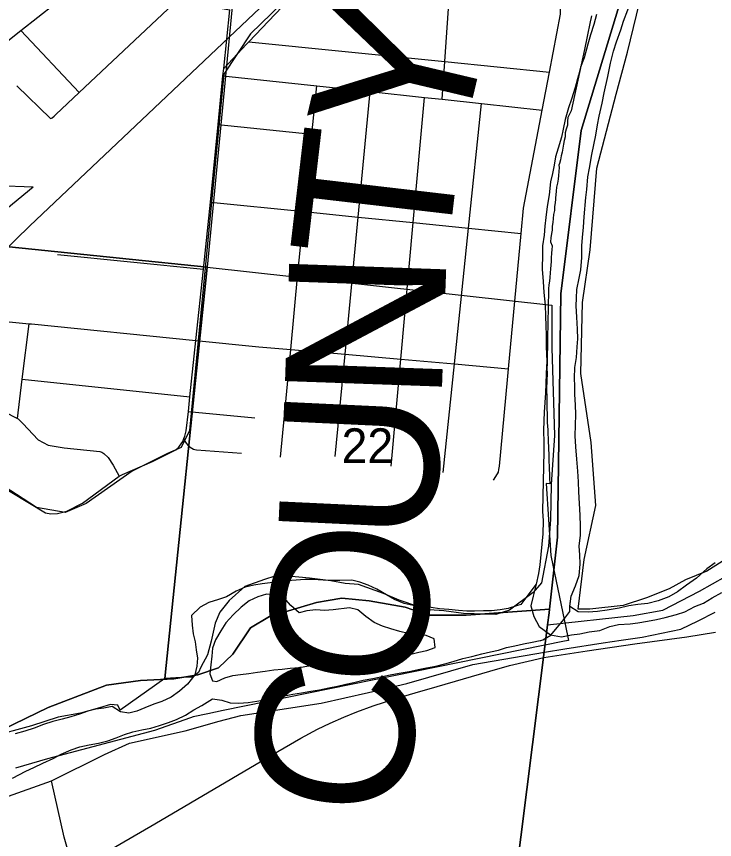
# Model space of a CAD drawing. Extents: x 0 to 34, y 0 to 22.
# Drawn here: x 5.7289 to 6.1496, y 18.3763 to 18.8726 of the extents above; entities that cross this region are included whole.
import ezdxf

# ---------------------------------------------------------------- set-up
doc = ezdxf.new("R2010")
doc.units = 0
for name, color, linetype in [('GM_X_City_Street', 7, 'Continuous'), ('GM_X_Corporation', 7, 'Continuous'), ('GM_X_County_Road', 7, 'Continuous'), ('GM_X_County_Text', 7, 'Continuous'), ('GM_X_Major_River', 7, 'Continuous'), ('GM_X_Rail_Line', 7, 'Continuous'), ('GM_X_Section', 7, 'Continuous'), ('GM_X_Section_Text', 7, 'Continuous'), ('GM_X_Township', 7, 'Continuous'), ('GM_X_US_Route', 7, 'Continuous'), ('SH_Cut_Line', 7, 'Continuous')]:
    doc.layers.add(name, color=color, linetype=linetype)

msp = doc.modelspace()

# ---------------------------------------------------------------- linework, layer by layer
at = {"layer": 'GM_X_City_Street'}
for p, q in [((5.73159, 18.86409), (5.76657, 18.82668)), ((5.72918, 18.83068), (5.74941, 18.81108)), ((5.85035, 18.8075), (5.90697, 18.80158)), ((5.70633, 18.77104), (5.73888, 18.7699)), ((5.75355, 18.72915), (5.84158, 18.72028)), ((5.73237, 18.65392), (5.83339, 18.64317)), ((5.83246, 18.63447), (5.87248, 18.63061))]:
    msp.add_line(p, q, dxfattribs=at)
for points in [[(6.01636, 18.59288), (6.01891, 18.59682), (6.01932, 18.59777), (6.01966, 18.59941), (6.01995, 18.60135), (6.0248, 18.65357), (6.02541, 18.66012), (6.03299, 18.7417), (6.03441, 18.75696), (6.04571, 18.81616), (6.05009, 18.83909), (6.05677, 18.87404), (6.05683, 18.87689), (6.05634, 18.88089), (6.05607, 18.88297), (6.05029, 18.92719), (6.04454, 18.9711), (6.04118, 18.99684), (6.04916, 19.00693)], [(5.85382, 18.84121), (5.86759, 18.8558), (5.869, 18.85729), (5.88481, 18.87405), (5.90683, 18.89738), (5.91271, 18.9036), (5.94945, 18.93794), (5.9898, 18.97567), (5.99922, 18.98447), (6.01282, 18.99719), (6.01377, 18.99777), (6.01464, 18.9981), (6.01558, 18.99832), (6.01676, 18.99846), (6.01811, 18.9985), (6.01962, 18.99843), (6.04118, 18.99684)], [(5.9854, 18.82264), (5.987, 18.84543), (5.99007, 18.88934), (5.99314, 18.93328)], [(5.74941, 18.81108), (5.74999, 18.81122), (5.75044, 18.81149), (5.75158, 18.8125), (5.75262, 18.81354), (5.76657, 18.82668), (5.83364, 18.88985), (5.83417, 18.89015), (5.83478, 18.8904), (5.8357, 18.89047), (5.83638, 18.89039), (5.83688, 18.89027), (5.83723, 18.89011), (5.85112, 18.87772), (5.85156, 18.87752), (5.8575, 18.87651)], [(5.71523, 18.59188), (5.74628, 18.5732), (5.74948, 18.57257), (5.75366, 18.57286), (5.75918, 18.57427), (5.76875, 18.57901), (5.7907, 18.59535), (5.79276, 18.59638), (5.81094, 18.60415), (5.82486, 18.61132), (5.82654, 18.61271), (5.82723, 18.61355), (5.82909, 18.61633), (5.82977, 18.61808), (5.83029, 18.61943), (5.83121, 18.62272), (5.83246, 18.63447), (5.83339, 18.64317), (5.83701, 18.67726), (5.84158, 18.72028), (5.84587, 18.76066), (5.85035, 18.8075), (5.85316, 18.83685), (5.85382, 18.84121), (5.8575, 18.87651)], [(5.869, 18.85729), (5.987, 18.84543), (6.05009, 18.83909)], [(5.85316, 18.83685), (5.90989, 18.83075), (5.942, 18.8273), (5.97482, 18.82378), (5.9854, 18.82264), (6.00921, 18.82008), (6.04571, 18.81616)], [(5.88807, 18.60674), (5.89421, 18.67179), (5.89856, 18.7178), (5.90228, 18.75494), (5.90697, 18.80158), (5.90989, 18.83075)], [(5.92103, 18.6072), (5.92691, 18.66893), (5.93479, 18.75163), (5.942, 18.8273)], [(5.9548, 18.60137), (5.96062, 18.66599), (5.96802, 18.74827), (5.97482, 18.82378)], [(5.98616, 18.5975), (5.99295, 18.66306), (6.00142, 18.74489), (6.00921, 18.82008)], [(5.6469, 18.75456), (5.6375, 18.72186), (5.63739, 18.72051), (5.63763, 18.71939), (5.63846, 18.7175), (5.63918, 18.71671), (5.64154, 18.71507), (5.64302, 18.71453), (5.64661, 18.71408), (5.6591, 18.71344), (5.66518, 18.71427), (5.66975, 18.71569), (5.67288, 18.71678), (5.6751, 18.71786), (5.68299, 18.72396), (5.73888, 18.7699)], [(5.84587, 18.76066), (5.90228, 18.75494), (5.93479, 18.75163), (5.96802, 18.74827), (6.00142, 18.74489), (6.03299, 18.7417)], [(5.70418, 18.68687), (5.70699, 18.68879), (5.70858, 18.68969), (5.70931, 18.68986), (5.71013, 18.68995), (5.73642, 18.68732), (5.73792, 18.68717), (5.83701, 18.67726), (5.8749, 18.67347), (5.89421, 18.67179), (5.92691, 18.66893), (5.96062, 18.66599), (5.99295, 18.66306), (6.02541, 18.66012)], [(5.72949, 18.63014), (5.73237, 18.65392), (5.73642, 18.68732)], [(5.6819, 18.65448), (5.72949, 18.63014), (5.72986, 18.62994), (5.73265, 18.62723), (5.74191, 18.61735), (5.7479, 18.614), (5.75752, 18.61247), (5.77906, 18.61032), (5.78037, 18.60988), (5.78153, 18.60911), (5.78409, 18.60655), (5.78722, 18.60198), (5.7907, 18.59535)], [(5.82977, 18.61808), (5.83037, 18.61657), (5.83106, 18.61532), (5.83214, 18.614), (5.83366, 18.6128), (5.83548, 18.61173), (5.83642, 18.61138), (5.83741, 18.6112), (5.86445, 18.60931)]]:
    msp.add_lwpolyline(points, dxfattribs=at)
at = {"layer": 'GM_X_Corporation'}
for points in [[(6.17849, 18.96673), (6.13001, 18.94753), (6.09826, 18.89926), (6.06917, 18.80384), (6.057, 18.70539), (6.05491, 18.55866), (6.0502, 18.51523), (6.04996, 18.51304), (6.04904, 18.50573), (6.10059, 18.51138), (6.11839, 18.51456), (6.14063, 18.52601), (6.16415, 18.53935)], [(5.67953, 18.42277), (5.74797, 18.45594), (5.78313, 18.46926), (5.80353, 18.47223), (5.82369, 18.47312), (5.83819, 18.47551), (5.85067, 18.47987), (5.85927, 18.48795), (5.87003, 18.50394), (5.88145, 18.5108), (5.90981, 18.51921), (5.91677, 18.52038), (5.92508, 18.52177), (5.94155, 18.5203), (5.95635, 18.51764), (5.96326, 18.5164), (5.97696, 18.5116), (5.99994, 18.51164), (6.0502, 18.51523), (6.05491, 18.55866), (6.057, 18.70539), (6.06917, 18.80384), (6.09826, 18.89926)], [(6.16573, 18.55118), (6.14505, 18.53811), (6.13221, 18.53287), (6.12222, 18.5274), (6.10867, 18.52193), (6.09464, 18.51741), (6.07443, 18.51527), (6.06741, 18.51521), (6.07102, 18.54516), (6.07808, 18.57768), (6.07532, 18.61572), (6.06909, 18.65722), (6.07013, 18.7001), (6.07463, 18.73191), (6.07878, 18.78102), (6.09036, 18.82572), (6.0971, 18.85113), (6.10436, 18.88079)], [(6.07549, 18.87293), (6.07529, 18.872), (6.07473, 18.8694), (6.07285, 18.86058), (6.07116, 18.85271), (6.06918, 18.84345), (6.06621, 18.82956), (6.06521, 18.82491), (6.06323, 18.81566), (6.06127, 18.81168), (6.06099, 18.80951), (6.06109, 18.80708), (6.06015, 18.80468), (6.05955, 18.80249), (6.05956, 18.8001), (6.05897, 18.79775), (6.05863, 18.7955), (6.05823, 18.79315), (6.05774, 18.79072), (6.05712, 18.78849), (6.05675, 18.78619), (6.05624, 18.78388), (6.05569, 18.78294), (6.05596, 18.78144), (6.05583, 18.7792), (6.05554, 18.77674), (6.05537, 18.77448), (6.05508, 18.77204), (6.05448, 18.76968), (6.05425, 18.76727), (6.05404, 18.76499), (6.05384, 18.76328), (6.05374, 18.76244), (6.05364, 18.76011), (6.05322, 18.75792), (6.05314, 18.75552), (6.05267, 18.75319), (6.05238, 18.75077), (6.0521, 18.7483), (6.05184, 18.7461), (6.05168, 18.7438), (6.05134, 18.74176), (6.05101, 18.73917), (6.05073, 18.73673), (6.05169, 18.73427), (6.05154, 18.73195), (6.05142, 18.73008), (6.0514, 18.72971), (6.05124, 18.72734), (6.05108, 18.72485), (6.05094, 18.72266), (6.05079, 18.72037), (6.05063, 18.71797), (6.05037, 18.7152), (6.05012, 18.713), (6.04986, 18.71069), (6.0496, 18.70838), (6.04953, 18.70608), (6.04948, 18.70348), (6.04943, 18.70116), (6.04938, 18.69898), (6.04933, 18.69652), (6.04928, 18.6941), (6.04922, 18.69125), (6.04918, 18.68926), (6.04912, 18.68679), (6.04907, 18.68443), (6.04903, 18.68198), (6.04899, 18.67965), (6.04894, 18.67717), (6.04893, 18.6762), (6.0489, 18.67493), (6.04886, 18.67235), (6.04881, 18.66985), (6.04877, 18.66755), (6.04872, 18.66508), (6.04871, 18.66452), (6.0487, 18.66384), (6.04868, 18.66289), (6.04864, 18.66042), (6.04874, 18.65731), (6.04867, 18.65588), (6.0486, 18.65446), (6.04846, 18.65162), (6.04841, 18.64925), (6.04858, 18.64114), (6.04885, 18.62778), (6.04904, 18.62544), (6.04913, 18.6234), (6.04925, 18.62075), (6.04934, 18.61828), (6.04937, 18.61736), (6.04942, 18.61586), (6.04951, 18.61331), (6.04958, 18.61125), (6.04966, 18.60896), (6.04974, 18.6066), (6.04983, 18.60395), (6.04991, 18.60164), (6.04998, 18.59945), (6.05007, 18.59685), (6.05015, 18.59439), (6.05027, 18.59082), (6.04812, 18.59103), (6.04813, 18.59094), (6.05106, 18.54745), (6.06125, 18.49825), (6.06165, 18.49631), (6.05924, 18.49582), (5.85352, 18.45406), (5.84412, 18.45201), (5.83538, 18.4502), (5.83377, 18.44964), (5.81213, 18.44203), (5.74764, 18.42498), (5.7476, 18.42486), (5.72835, 18.41937)], [(5.93092, 17.56818), (6.04699, 18.48945), (6.04904, 18.50573), (6.04996, 18.51304), (6.0502, 18.51523), (5.99994, 18.51164), (5.97696, 18.5116), (5.96326, 18.5164), (5.95635, 18.51764), (5.94155, 18.5203), (5.92508, 18.52177), (5.91677, 18.52038), (5.90981, 18.51921), (5.88145, 18.5108), (5.87003, 18.50394), (5.85927, 18.48795), (5.85067, 18.47987), (5.83819, 18.47551), (5.82369, 18.47312), (5.80353, 18.47223), (5.78313, 18.46926), (5.74797, 18.45594), (5.67953, 18.42277)]]:
    msp.add_lwpolyline(points, dxfattribs=at)
at = {"layer": 'GM_X_County_Road'}
for points in [[(6.0471, 18.48918), (6.05946, 18.49119), (6.08252, 18.49496), (6.09336, 18.4964), (6.10602, 18.49839), (6.12942, 18.50318), (6.13972, 18.50806), (6.15002, 18.51339)], [(5.4897, 18.28181), (5.51925, 18.29438), (5.56382, 18.30791), (5.58429, 18.31443), (5.60924, 18.32503), (5.63253, 18.33775), (5.65511, 18.35221), (5.68373, 18.37317), (5.69052, 18.37889), (5.70296, 18.39056), (5.71109, 18.39663), (5.72127, 18.40132), (5.75, 18.41163), (5.78192, 18.42757), (5.79708, 18.43441), (5.83048, 18.44176), (5.85114, 18.44771), (5.86413, 18.45099), (5.91252, 18.45854), (5.94115, 18.46486), (5.96426, 18.47036), (6.00403, 18.48173), (6.0471, 18.48918)], [(5.77056, 18.33261), (5.75767, 18.3776), (5.75, 18.41163)]]:
    msp.add_lwpolyline(points, dxfattribs=at)
at = {"layer": 'GM_X_Major_River'}
for points in [[(6.09047, 18.85725), (6.0931, 18.86461), (6.09473, 18.86971), (6.09734, 18.8765), (6.09935, 18.8816), (6.10193, 18.88649), (6.10532, 18.89403), (6.10794, 18.90101), (6.11014, 18.90629), (6.11296, 18.91345), (6.11538, 18.92006), (6.11854, 18.9257), (6.12285, 18.93208), (6.12906, 18.93822), (6.13541, 18.94209), (6.1404, 18.94446), (6.14633, 18.94681), (6.15323, 18.9499)], [(6.07849, 18.87385), (6.07684, 18.8678), (6.07481, 18.86157), (6.07335, 18.85589), (6.07109, 18.84757), (6.06888, 18.8421), (6.06763, 18.83718), (6.06557, 18.82981), (6.06352, 18.82263), (6.0617, 18.81753), (6.05965, 18.81053), (6.05838, 18.80466), (6.05732, 18.79974), (6.05547, 18.79313), (6.05384, 18.78802), (6.05297, 18.78291), (6.05191, 18.77799), (6.05085, 18.77287), (6.04992, 18.76509), (6.04882, 18.75808), (6.04791, 18.75145), (6.04742, 18.74613), (6.04692, 18.74063), (6.04602, 18.73418), (6.04591, 18.72924), (6.04571, 18.7203), (6.04631, 18.71268), (6.04673, 18.70621), (6.04752, 18.69859), (6.04775, 18.69212), (6.048, 18.68584), (6.04807, 18.6807), (6.0481, 18.67328), (6.04848, 18.66472), (6.04813, 18.65731), (6.04799, 18.65104), (6.04769, 18.64572), (6.04737, 18.63983), (6.04686, 18.63395), (6.04675, 18.629), (6.04662, 18.62273), (6.04666, 18.61588), (6.04672, 18.61018), (6.04593, 18.57425), (6.04638, 18.56854), (6.0462, 18.56055), (6.0455, 18.55429), (6.04428, 18.54196), (6.04359, 18.53665), (6.04212, 18.53021)], [(6.15002, 18.54302), (6.14501, 18.53951), (6.13882, 18.53393), (6.13265, 18.52968), (6.12725, 18.52561), (6.12206, 18.52267), (6.11574, 18.52014), (6.10944, 18.51856), (6.10335, 18.51792), (6.09802, 18.51727), (6.0921, 18.51568), (6.08487, 18.5145), (6.07916, 18.51386), (6.07345, 18.5134), (6.06738, 18.51353), (6.06233, 18.51686), (6.06322, 18.52293), (6.06583, 18.52934), (6.06805, 18.53557), (6.06858, 18.54222), (6.06852, 18.54792), (6.06806, 18.55307), (6.06877, 18.55971), (6.06889, 18.56522), (6.06866, 18.57188), (6.06783, 18.58597), (6.06758, 18.59206), (6.06715, 18.59835), (6.06655, 18.60559), (6.06595, 18.61301), (6.06572, 18.61968), (6.066, 18.6326), (6.06575, 18.63831), (6.06551, 18.64459), (6.06543, 18.64973), (6.06515, 18.65449), (6.06548, 18.66095), (6.06638, 18.66701), (6.0669, 18.67347), (6.06719, 18.67822), (6.06694, 18.68393), (6.06672, 18.69135), (6.0663, 18.69801), (6.0664, 18.70276), (6.0667, 18.70789), (6.06799, 18.71471), (6.06905, 18.71982), (6.06959, 18.72723), (6.06975, 18.73426), (6.07005, 18.73939), (6.07056, 18.74547), (6.07108, 18.75173), (6.07209, 18.7635), (6.07258, 18.76824), (6.07331, 18.77583), (6.07419, 18.78114), (6.07569, 18.78929), (6.07696, 18.79516), (6.07804, 18.80103), (6.07913, 18.80728), (6.08019, 18.81239), (6.08188, 18.82035), (6.08315, 18.82659), (6.08527, 18.83644), (6.08696, 18.84439), (6.08864, 18.85158), (6.09047, 18.85725)], [(6.06236, 18.51705), (6.06322, 18.52293), (6.06583, 18.52934), (6.06805, 18.53557), (6.06858, 18.54222), (6.06852, 18.54792), (6.06806, 18.55307), (6.06877, 18.55971), (6.06889, 18.56522), (6.06866, 18.57188), (6.06783, 18.58597), (6.06758, 18.59206), (6.06715, 18.59835), (6.06655, 18.60559), (6.06595, 18.61301), (6.06572, 18.61968), (6.066, 18.6326), (6.06575, 18.63831), (6.06551, 18.64459), (6.06543, 18.64973), (6.06515, 18.65449), (6.06548, 18.66095), (6.06638, 18.66701), (6.0669, 18.67347), (6.06719, 18.67822), (6.06694, 18.68393), (6.06672, 18.69135), (6.0663, 18.69801), (6.0664, 18.70276), (6.0667, 18.70789), (6.06799, 18.71471), (6.06905, 18.71982), (6.06959, 18.72723), (6.06975, 18.73426), (6.07005, 18.73939), (6.07056, 18.74547), (6.07108, 18.75173), (6.07209, 18.7635), (6.07258, 18.76824), (6.07331, 18.77583), (6.07419, 18.78114), (6.07569, 18.78929), (6.07696, 18.79516), (6.07804, 18.80103), (6.07913, 18.80728), (6.08019, 18.81239), (6.08188, 18.82035), (6.08315, 18.82659), (6.08527, 18.83644), (6.08696, 18.84439), (6.08864, 18.85158), (6.09047, 18.85725)], [(6.03285, 18.5179), (6.03036, 18.51721), (6.0252, 18.51564), (6.02043, 18.51482), (6.01529, 18.51419), (6.01036, 18.51414), (6.00504, 18.5139), (6.0003, 18.51403), (5.99538, 18.51435), (5.98951, 18.51489), (5.98384, 18.51542), (5.97893, 18.51613), (5.97344, 18.51647), (5.96796, 18.51738), (5.9625, 18.51866), (5.95669, 18.5211), (5.95183, 18.52389), (5.94605, 18.52728), (5.94081, 18.52971), (5.93593, 18.53155), (5.93103, 18.53263), (5.92381, 18.53245), (5.91869, 18.5324), (5.91377, 18.53272), (5.90771, 18.53307), (5.90259, 18.53302), (5.89745, 18.53259), (5.89195, 18.53236), (5.887, 18.53192), (5.88186, 18.53111), (5.87691, 18.53048), (5.87195, 18.52967), (5.8668, 18.52847), (5.86123, 18.52596), (5.85544, 18.5227), (5.85065, 18.52093), (5.84491, 18.51918), (5.83952, 18.51647), (5.83444, 18.51129), (5.83485, 18.50557), (5.83546, 18.50023), (5.83665, 18.49545), (5.83727, 18.49068), (5.83789, 18.48572), (5.83756, 18.48078), (5.83646, 18.47549), (5.83194, 18.46991), (5.82708, 18.46567), (5.82205, 18.46219), (5.81647, 18.45949), (5.81168, 18.45791), (5.80631, 18.45558), (5.80132, 18.45362), (5.79654, 18.45242), (5.79164, 18.45332), (5.7866, 18.45649), (5.78145, 18.45549), (5.7767, 18.45486), (5.77192, 18.45366), (5.76694, 18.45189), (5.76158, 18.45032), (5.75642, 18.44894), (5.75088, 18.44738), (5.74514, 18.44564), (5.73957, 18.4435), (5.73383, 18.44157), (5.72809, 18.44001)], [(6.04212, 18.53021), (6.03651, 18.52277), (6.03285, 18.5179)], [(6.04212, 18.53021), (6.04026, 18.52302), (6.03899, 18.51715), (6.04075, 18.51084), (6.04403, 18.50469), (6.05075, 18.49961), (6.05737, 18.49852), (6.06347, 18.49972), (6.06842, 18.50038), (6.07414, 18.5016), (6.08042, 18.50223), (6.08655, 18.50477), (6.0917, 18.50599), (6.09873, 18.50642), (6.10349, 18.50689), (6.10921, 18.50791), (6.11473, 18.50894), (6.11989, 18.51017), (6.12676, 18.51193), (6.13173, 18.51354), (6.13768, 18.51684), (6.14304, 18.51882), (6.14823, 18.52194), (6.154, 18.52525)], [(5.94849, 18.47969), (5.95191, 18.47997), (5.95691, 18.48212), (5.96174, 18.48522), (5.96656, 18.48794), (5.97134, 18.48934), (5.97629, 18.49015), (5.98128, 18.49211), (5.98067, 18.49726), (5.97579, 18.49929), (5.97069, 18.5), (5.96502, 18.50053), (5.95993, 18.50162), (5.95447, 18.50329), (5.9494, 18.50495), (5.94453, 18.50717), (5.93951, 18.51073), (5.9347, 18.51485), (5.9296, 18.51594), (5.91971, 18.51469), (5.91458, 18.51445), (5.90928, 18.51478), (5.90395, 18.51416), (5.89917, 18.51296), (5.89418, 18.51747), (5.88976, 18.52234), (5.8845, 18.524), (5.87957, 18.52414), (5.87441, 18.52257), (5.86922, 18.52023), (5.86437, 18.51637), (5.85949, 18.51175), (5.85499, 18.50693), (5.85201, 18.50207), (5.84882, 18.49664), (5.84697, 18.49156), (5.84665, 18.48681), (5.84593, 18.48151), (5.8454, 18.4762), (5.84698, 18.47197)], [(6.04494, 18.49628), (6.04615, 18.49662), (6.05105, 18.49957), (6.05889, 18.50904), (6.06249, 18.51378), (6.06236, 18.51705)], [(5.72639, 18.41325), (5.73447, 18.41741), (5.73928, 18.41975), (5.74466, 18.42226), (5.751, 18.42513), (5.75582, 18.42767), (5.76177, 18.43036), (5.76713, 18.43211), (5.77267, 18.43329), (5.77839, 18.43447), (5.78393, 18.43584), (5.78891, 18.43761), (5.7939, 18.43957), (5.79907, 18.44114), (5.80442, 18.44251), (5.80976, 18.44351), (5.81511, 18.44508), (5.82047, 18.44683), (5.82527, 18.4486), (5.83084, 18.45131), (5.83586, 18.4544), (5.84068, 18.45712), (5.84705, 18.46113), (5.85272, 18.46022), (5.85761, 18.45876), (5.86291, 18.45842), (5.86861, 18.45884), (5.87376, 18.45965), (5.87929, 18.46064), (5.88463, 18.46183), (5.89035, 18.46301), (5.8955, 18.46382), (5.90065, 18.46482), (5.90637, 18.46581), (5.91151, 18.46662), (5.91724, 18.46779), (5.92239, 18.46879), (5.92735, 18.46999), (5.93231, 18.471), (5.93785, 18.47237), (5.94357, 18.47336), (5.94929, 18.47453), (5.95521, 18.4757), (5.96074, 18.47669), (5.9655, 18.47752), (5.97104, 18.4787), (5.976, 18.4797), (5.98172, 18.48088), (5.98707, 18.48226), (5.99204, 18.48364), (5.99797, 18.48538), (6.00332, 18.48657), (6.00943, 18.48831), (6.01459, 18.4895), (6.01936, 18.49051), (6.02434, 18.49209), (6.0293, 18.49309), (6.03445, 18.49428), (6.03979, 18.49528), (6.04456, 18.49629), (6.04494, 18.49628)], [(5.84698, 18.47197), (5.84963, 18.47152), (5.85443, 18.47386), (5.85922, 18.47525), (5.86397, 18.4757), (5.86892, 18.47632), (5.87406, 18.47713), (5.87882, 18.47777), (5.88397, 18.47858), (5.8891, 18.47901), (5.89386, 18.47964), (5.89919, 18.48007), (5.90509, 18.48105), (5.91082, 18.48223), (5.91616, 18.48341), (5.92149, 18.48403), (5.92661, 18.48408), (5.93173, 18.48375), (5.93738, 18.48246), (5.94714, 18.47877), (5.94849, 18.47969)]]:
    msp.add_lwpolyline(points, dxfattribs=at)
at = {"layer": 'GM_X_Rail_Line'}
for points in [[(6.07608, 19.05833), (6.06247, 19.04861), (6.02868, 19.01611), (5.86984, 18.86205), (5.85395, 18.83778), (5.83308, 18.62298), (5.82814, 18.61273), (5.81987, 18.60909), (5.79855, 18.59837), (5.77094, 18.5789), (5.75831, 18.57342), (5.74103, 18.57641), (5.68961, 18.60972), (5.64158, 18.62487), (5.61906, 18.6163), (5.58275, 18.58812), (5.53295, 18.54164), (5.5094, 18.52193), (5.4946, 18.5105), (5.48288, 18.50675)], [(5.48288, 18.50675), (5.50163, 18.52137), (5.54867, 18.56522), (5.60023, 18.61487), (5.65951, 18.67097), (5.73685, 18.74642), (5.92824, 18.92761), (6.04101, 19.03464), (6.05867, 19.05118)], [(6.0467, 18.48601), (6.07293, 18.49008), (6.10155, 18.49428), (6.13301, 18.49856), (6.15021, 18.50122)], [(5.76998, 18.36113), (5.81217, 18.38575), (5.88014, 18.42564), (5.90028, 18.43734), (5.91035, 18.44277), (5.91792, 18.44638), (5.92613, 18.45003), (5.93406, 18.45332), (5.94386, 18.45693), (5.95754, 18.46129), (5.9692, 18.4647), (5.9824, 18.46851), (6.01424, 18.47786), (6.0261, 18.48112), (6.03732, 18.48381), (6.0467, 18.48601)]]:
    msp.add_lwpolyline(points, dxfattribs=at)
at = {"layer": 'GM_X_Section'}
for points in [[(5.89121, 19.21561), (5.84378, 18.72135), (5.33863, 18.77335), (5.38535, 19.26971)], [(5.84378, 18.72135), (6.05149, 18.69848), (6.05148, 18.69124), (6.05148, 18.67268), (6.05326, 18.61981), (6.05116, 18.59031), (6.05073, 18.5693), (6.04946, 18.55323), (6.04542, 18.53115), (6.04038, 18.52519), (6.02615, 18.5145), (6.01777, 18.51201), (5.99834, 18.51264), (5.98656, 18.51416), (5.97787, 18.51471), (5.97071, 18.51674), (5.95961, 18.52057), (5.95004, 18.52455), (5.935, 18.52996), (5.92706, 18.53069), (5.91838, 18.53219), (5.90553, 18.53377), (5.89268, 18.53517), (5.88454, 18.53514), (5.87844, 18.53299), (5.86661, 18.52887), (5.85716, 18.52035), (5.85153, 18.51346), (5.84855, 18.5067), (5.84626, 18.49595), (5.84401, 18.48766), (5.84007, 18.48017), (5.83849, 18.47698), (5.83502, 18.47421), (5.83161, 18.47409), (5.81834, 18.47341)]]:
    msp.add_lwpolyline(points, close=True, dxfattribs=at)
msp.add_lwpolyline([(5.33863, 18.77335), (5.84378, 18.72135), (5.81834, 18.47341), (5.79145, 18.45425), (5.78999, 18.45731), (5.78564, 18.45759), (5.77897, 18.45564), (5.76736, 18.45247), (5.75406, 18.45008), (5.73786, 18.44492), (5.71253, 18.43804), (5.69701, 18.42907), (5.68209, 18.42161), (5.67023, 18.41541), (5.65948, 18.40862), (5.64338, 18.39852), (5.63131, 18.39195), (5.62517, 18.38772), (5.61999, 18.38441), (5.61577, 18.38203), (5.61055, 18.37627), (5.60536, 18.3724)], dxfattribs=at)
at = {"layer": 'GM_X_Township'}
msp.add_lwpolyline([(5.93092, 17.56818), (6.04699, 18.48945), (6.04904, 18.50573), (6.10059, 18.51138), (6.11839, 18.51456), (6.14063, 18.52601), (6.16415, 18.53935)], dxfattribs=at)
at = {"layer": 'GM_X_US_Route'}
for points in [[(5.73159, 18.86409), (5.75189, 18.88012), (5.79273, 18.91238), (5.8633, 18.96791), (5.86738, 18.97111), (5.87873, 18.97857), (5.90922, 18.99371), (5.93825, 19.00443), (5.98104, 19.02023), (6.03988, 19.04211), (6.04379, 19.04356), (6.04476, 19.04396)], [(5.48939, 18.51954), (5.48976, 18.51987), (5.49664, 18.52614), (5.50937, 18.54433), (5.51895, 18.55853), (5.52438, 18.56912), (5.5543, 18.63698), (5.56371, 18.65975), (5.57382, 18.68115), (5.59397, 18.71864), (5.62177, 18.76149), (5.62786, 18.76889), (5.65053, 18.79648), (5.69129, 18.83226), (5.73159, 18.86409)]]:
    msp.add_lwpolyline(points, dxfattribs=at)
at = {"layer": 'SH_Cut_Line'}
for points in [[(5.93092, 17.56818), (6.04699, 18.48945), (6.04904, 18.50573), (6.04996, 18.51304), (6.0502, 18.51523), (6.05491, 18.55866), (6.057, 18.70539), (6.06917, 18.80384), (6.09826, 18.89926), (6.13001, 18.94753), (6.17849, 18.96673)], [(6.17849, 18.96673), (6.13001, 18.94753), (6.09826, 18.89926), (6.06917, 18.80384), (6.057, 18.70539), (6.05491, 18.55866), (6.0502, 18.51523), (6.04996, 18.51304), (6.04904, 18.50573), (6.04699, 18.48945), (5.93092, 17.56818)]]:
    msp.add_lwpolyline(points, dxfattribs=at)

# ---------------------------------------------------------------- texts
at = {"layer": 'GM_X_County_Text'}
for s, rotation, p in [('Y', 76.6481, (5.99551, 18.78816)), ('T', 83.3471, (5.98781, 18.72068)), ('N', 87.9744, (5.98501, 18.639)), ('U', 87.3138, (5.98103, 18.55415)), ('O', 83.874, (5.97162, 18.46469)), ('C', 82.9568, (5.96197, 18.38654))]:
    msp.add_text(s, height=0.0947, rotation=rotation, dxfattribs=at).set_placement(p)
at = {"layer": 'GM_X_Section_Text'}
msp.add_text('22', height=0.020928, rotation=0, dxfattribs=at).set_placement((5.92483, 18.6033))

doc.saveas('drawing.dxf')
